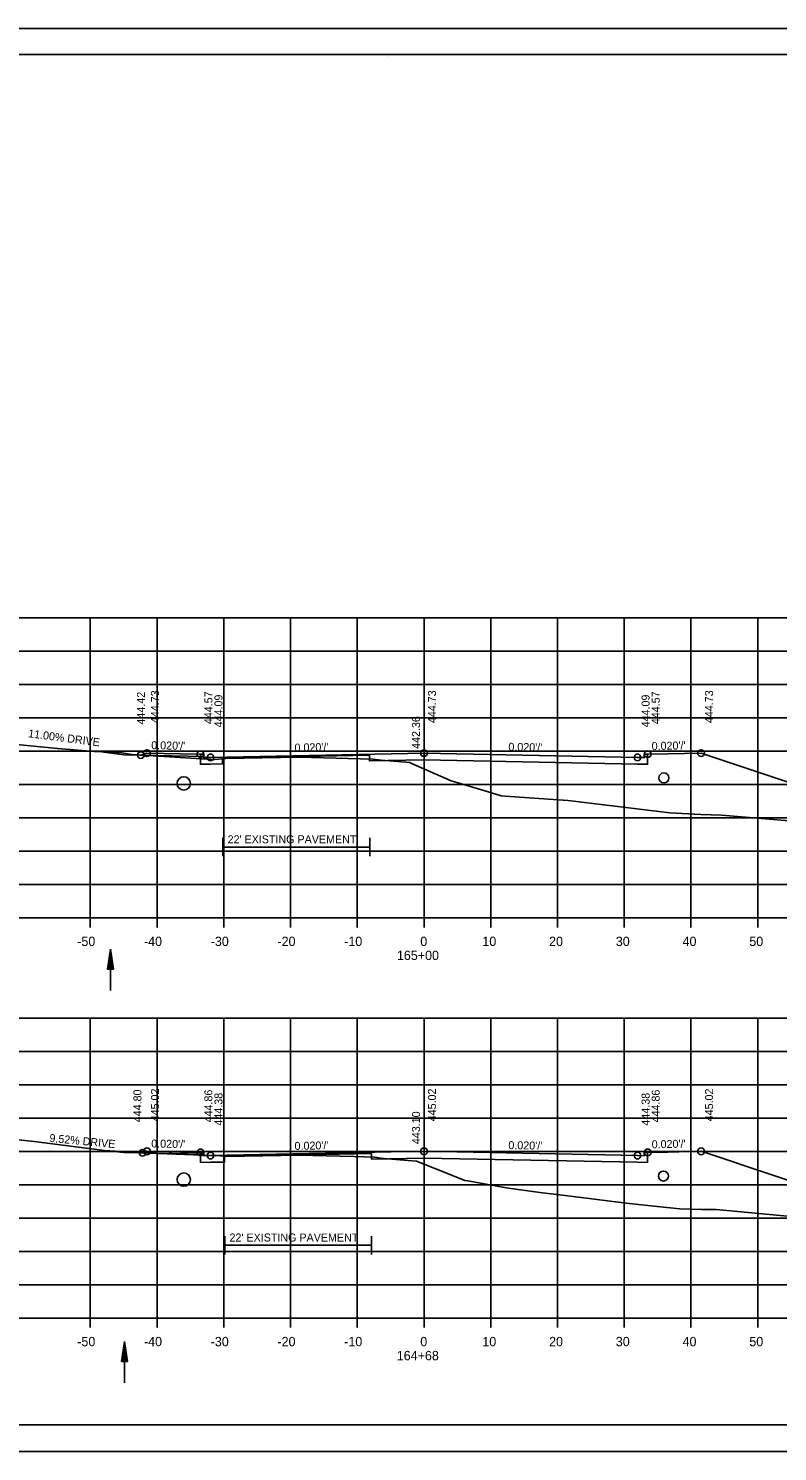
# Model space of a CAD drawing. Extents: x 1538688 to 1540766, y 656250 to 671912.
# Drawn here: x 1538798.9 to 1538911.1, y 668284.8 to 668498.2 of the extents above; entities that cross this region are included whole.
import ezdxf

# ---------------------------------------------------------------- set-up
doc = ezdxf.new("R2010")
doc.units = 0
for name, color, linetype in [('15', 7, 'Continuous'), ('16', 7, 'Continuous'), ('18', 7, 'Continuous'), ('20', 7, 'Continuous'), ('22', 7, 'Continuous'), ('26', 7, 'Continuous'), ('39', 7, 'Continuous'), ('41', 7, 'Continuous'), ('42', 7, 'Continuous'), ('7', 7, 'Continuous'), ('Borings', 7, 'Continuous'), ('Horizontal Alignment', 7, 'Continuous'), ('RipRap', 7, 'Continuous'), ('Wall Heights', 7, 'Continuous')]:
    doc.layers.add(name, color=color, linetype=linetype)

msp = doc.modelspace()

# ---------------------------------------------------------------- linework, layer by layer
at = {"layer": '15'}
for p, q in [((1538810.73, 668357.13), (1538811.18, 668360.13)), ((1538810.81, 668357.13), (1538811.18, 668359.63)), ((1538810.89, 668357.13), (1538811.18, 668359.11)), ((1538811.63, 668357.13), (1538811.18, 668360.13)), ((1538811.56, 668357.13), (1538811.18, 668359.63)), ((1538811.48, 668357.13), (1538811.18, 668359.11)), ((1538810.73, 668357.13), (1538811.63, 668357.13)), ((1538810.96, 668357.13), (1538811.18, 668358.61)), ((1538811.04, 668357.13), (1538811.18, 668358.11)), ((1538811.11, 668357.13), (1538811.18, 668357.61)), ((1538811.41, 668357.13), (1538811.18, 668358.61)), ((1538811.33, 668357.13), (1538811.18, 668358.11)), ((1538811.25, 668357.13), (1538811.18, 668357.61)), ((1538812.87, 668298.31), (1538813.32, 668301.31)), ((1538812.95, 668298.31), (1538813.32, 668300.81)), ((1538813.02, 668298.31), (1538813.32, 668300.29)), ((1538813.1, 668298.31), (1538813.32, 668299.79)), ((1538813.18, 668298.31), (1538813.32, 668299.28)), ((1538813.77, 668298.31), (1538813.32, 668301.31)), ((1538813.7, 668298.31), (1538813.32, 668300.81)), ((1538813.62, 668298.31), (1538813.32, 668300.29)), ((1538813.55, 668298.31), (1538813.32, 668299.79)), ((1538813.47, 668298.31), (1538813.32, 668299.28)), ((1538812.87, 668298.31), (1538813.77, 668298.31)), ((1538813.25, 668298.31), (1538813.32, 668298.78)), ((1538813.39, 668298.31), (1538813.32, 668298.78))]:
    msp.add_line(p, q, dxfattribs=at)
at = {"layer": '16'}
for p, q in [((1538810.21, 668389.66), (1538813.18, 668389.28)), ((1538813.18, 668389.28), (1538825.18, 668389.04)), ((1538810.32, 668329.93), (1538813.18, 668329.66)), ((1538813.18, 668329.66), (1538825.18, 668329.42))]:
    msp.add_line(p, q, dxfattribs=at)
at = {"layer": '18'}
for points in [[(1538793.58, 668391.19), (1538803.28, 668390.2), (1538808.74, 668389.76), (1538808.92, 668389.75), (1538812.9, 668389.56), (1538814.4, 668389.31), (1538826.43, 668388.59), (1538826.82, 668388.57), (1538828.49, 668388.72), (1538839.43, 668388.94), (1538839.46, 668388.94), (1538839.48, 668388.94), (1538850.52, 668388.62), (1538850.53, 668388.62), (1538851.74, 668388.47), (1538851.77, 668388.47), (1538856.03, 668388.11), (1538856.19, 668388.03), (1538862.26, 668385.39), (1538867.65, 668383.76), (1538869.72, 668383.14), (1538870.32, 668383.07), (1538879.71, 668382.41), (1538880.18, 668382.35), (1538895.01, 668380.6), (1538899.67, 668380.34), (1538902.75, 668380.23), (1538919.49, 668378.81)], [(1538793.13, 668331.99), (1538799.76, 668331.3), (1538810.32, 668329.93), (1538811.94, 668329.84), (1538813.07, 668329.72), (1538823.66, 668329.31), (1538828.87, 668329.09), (1538831.34, 668329.13), (1538839.49, 668329.27), (1538847.66, 668329.05), (1538850.76, 668328.96), (1538851.75, 668328.83), (1538852.11, 668328.78), (1538855.82, 668328.47), (1538857.05, 668328.36), (1538863.96, 668325.59), (1538864.29, 668325.47), (1538864.74, 668325.39), (1538870.5, 668324.38), (1538875.51, 668323.64), (1538879.74, 668323.14), (1538888.45, 668322.04), (1538893.1, 668321.57), (1538896.5, 668321.22), (1538899.74, 668321.11), (1538901.97, 668321.09), (1538919.52, 668319.46)]]:
    msp.add_lwpolyline(points, dxfattribs=at)
at = {"layer": '20'}
for points in [[(1538815.75, 668389.23), (1538816.67, 668389.53), (1538821.67, 668389.43), (1538824.67, 668389.37), (1538825.17, 668389.37), (1538825.18, 668388.87), (1538826.18, 668388.89), (1538858.18, 668389.53), (1538890.18, 668388.89), (1538891.18, 668388.87), (1538891.19, 668389.37), (1538891.69, 668389.37), (1538894.69, 668389.43), (1538899.69, 668389.53), (1538935.18, 668377.7)], [(1538816.01, 668329.61), (1538816.67, 668329.83), (1538821.67, 668329.73), (1538824.67, 668329.67), (1538825.17, 668329.67), (1538825.18, 668329.17), (1538826.18, 668329.19), (1538858.18, 668329.83), (1538890.18, 668329.19), (1538891.18, 668329.17), (1538891.19, 668329.67), (1538891.69, 668329.67), (1538894.69, 668329.73), (1538899.69, 668329.83), (1538933.72, 668318.48)]]:
    msp.add_lwpolyline(points, dxfattribs=at)
at = {"layer": '22'}
for p, q in [((1538718.18, 668409.81), (1538998.18, 668409.81)), ((1538718.18, 668409.81), (1538998.18, 668409.81)), ((1538808.18, 668364.81), (1538808.18, 668409.81)), ((1538808.18, 668364.81), (1538808.18, 668409.81)), ((1538818.18, 668364.81), (1538818.18, 668409.81)), ((1538818.18, 668364.81), (1538818.18, 668409.81)), ((1538828.18, 668364.81), (1538828.18, 668409.81)), ((1538828.18, 668364.81), (1538828.18, 668409.81)), ((1538838.18, 668364.81), (1538838.18, 668409.81)), ((1538838.18, 668364.81), (1538838.18, 668409.81)), ((1538848.18, 668364.81), (1538848.18, 668409.81)), ((1538848.18, 668364.81), (1538848.18, 668409.81)), ((1538858.18, 668364.81), (1538858.18, 668409.81)), ((1538858.18, 668364.81), (1538858.18, 668409.81)), ((1538868.18, 668364.81), (1538868.18, 668409.81)), ((1538868.18, 668364.81), (1538868.18, 668409.81)), ((1538878.18, 668364.81), (1538878.18, 668409.81)), ((1538878.18, 668364.81), (1538878.18, 668409.81)), ((1538888.18, 668364.81), (1538888.18, 668409.81)), ((1538888.18, 668364.81), (1538888.18, 668409.81)), ((1538898.18, 668364.81), (1538898.18, 668409.81)), ((1538898.18, 668364.81), (1538898.18, 668409.81)), ((1538908.18, 668364.81), (1538908.18, 668409.81)), ((1538908.18, 668364.81), (1538908.18, 668409.81)), ((1538718.18, 668404.81), (1538998.18, 668404.81)), ((1538718.18, 668404.81), (1538998.18, 668404.81)), ((1538718.18, 668399.81), (1538998.18, 668399.81)), ((1538718.18, 668399.81), (1538998.18, 668399.81)), ((1538718.18, 668394.81), (1538998.18, 668394.81)), ((1538718.18, 668394.81), (1538998.18, 668394.81)), ((1538718.18, 668389.81), (1538998.18, 668389.81)), ((1538718.18, 668389.81), (1538998.18, 668389.81)), ((1538718.18, 668384.81), (1538998.18, 668384.81)), ((1538718.18, 668384.81), (1538998.18, 668384.81)), ((1538718.18, 668379.81), (1538998.18, 668379.81)), ((1538718.18, 668379.81), (1538998.18, 668379.81)), ((1538718.18, 668374.81), (1538998.18, 668374.81)), ((1538718.18, 668374.81), (1538998.18, 668374.81)), ((1538718.18, 668369.81), (1538998.18, 668369.81)), ((1538718.18, 668369.81), (1538998.18, 668369.81)), ((1538718.18, 668364.81), (1538998.18, 668364.81)), ((1538718.18, 668364.81), (1538998.18, 668364.81)), ((1538718.18, 668349.81), (1538998.18, 668349.81)), ((1538808.18, 668304.81), (1538808.18, 668349.81)), ((1538818.18, 668304.81), (1538818.18, 668349.81)), ((1538828.18, 668304.81), (1538828.18, 668349.81)), ((1538838.18, 668304.81), (1538838.18, 668349.81)), ((1538848.18, 668304.81), (1538848.18, 668349.81)), ((1538858.18, 668304.81), (1538858.18, 668349.81)), ((1538868.18, 668304.81), (1538868.18, 668349.81)), ((1538878.18, 668304.81), (1538878.18, 668349.81)), ((1538888.18, 668304.81), (1538888.18, 668349.81)), ((1538898.18, 668304.81), (1538898.18, 668349.81)), ((1538908.18, 668304.81), (1538908.18, 668349.81)), ((1538718.18, 668344.81), (1538998.18, 668344.81)), ((1538718.18, 668339.81), (1538998.18, 668339.81)), ((1538718.18, 668334.81), (1538998.18, 668334.81)), ((1538718.18, 668329.81), (1538998.18, 668329.81)), ((1538718.18, 668324.81), (1538998.18, 668324.81)), ((1538718.18, 668319.81), (1538998.18, 668319.81)), ((1538718.18, 668314.81), (1538998.18, 668314.81)), ((1538718.18, 668309.81), (1538998.18, 668309.81)), ((1538718.18, 668304.81), (1538998.18, 668304.81))]:
    msp.add_line(p, q, dxfattribs=at)
at = {"layer": '26'}
for p, q in [((1538687.78, 668498.16), (1539021.11, 668498.16)), ((1538687.78, 668284.83), (1539021.11, 668284.83))]:
    msp.add_line(p, q, dxfattribs=at)
msp.add_lwpolyline([(1538687.77, 668498.16), (1539021.11, 668498.16), (1539021.11, 668284.83), (1538687.77, 668284.83)], close=True, dxfattribs=at)
for centre in [(1538815.75, 668389.23), (1538816.67, 668389.53), (1538824.67, 668389.37), (1538826.18, 668388.89), (1538858.18, 668389.53), (1538890.18, 668388.89), (1538891.69, 668389.37), (1538899.69, 668389.53), (1538816.01, 668329.61), (1538816.67, 668329.83), (1538824.67, 668329.67), (1538826.18, 668329.19), (1538858.18, 668329.83), (1538890.18, 668329.19), (1538891.69, 668329.67), (1538899.69, 668329.83)]:
    msp.add_circle(centre, 0.5, dxfattribs=at)
at = {"layer": '39'}
for p, q in [((1538811.18, 668353.94), (1538811.18, 668360.13)), ((1538813.32, 668295.12), (1538813.32, 668301.31))]:
    msp.add_line(p, q, dxfattribs=at)
for centre, radius in [((1538822.18, 668384.98), 1), ((1538894.12, 668385.81), 0.75), ((1538822.18, 668325.59), 1), ((1538894.05, 668326.13), 0.75)]:
    msp.add_circle(centre, radius, dxfattribs=at)
at = {"layer": '7'}
for p, q in [((1538828.04, 668376.82), (1538828.04, 668374.07)), ((1538850.04, 668376.82), (1538850.04, 668374.07)), ((1538850.04, 668375.45), (1538828.04, 668375.45)), ((1538828.33, 668317.12), (1538828.33, 668314.37)), ((1538850.33, 668317.12), (1538850.33, 668314.37)), ((1538850.33, 668315.75), (1538828.33, 668315.75))]:
    msp.add_line(p, q, dxfattribs=at)
at = {"layer": 'Borings'}
for p, q in [((1538718.18, 668364.81), (1538998.18, 668364.81)), ((1538808.18, 668363.41), (1538808.18, 668364.81)), ((1538818.18, 668363.41), (1538818.18, 668364.81)), ((1538828.18, 668363.41), (1538828.18, 668364.81)), ((1538838.18, 668363.41), (1538838.18, 668364.81)), ((1538848.18, 668363.41), (1538848.18, 668364.81)), ((1538858.18, 668363.41), (1538858.18, 668364.81)), ((1538868.18, 668363.41), (1538868.18, 668364.81)), ((1538878.18, 668363.41), (1538878.18, 668364.81)), ((1538888.18, 668363.41), (1538888.18, 668364.81)), ((1538898.18, 668363.41), (1538898.18, 668364.81)), ((1538908.18, 668363.41), (1538908.18, 668364.81)), ((1538718.18, 668304.81), (1538998.18, 668304.81)), ((1538808.18, 668303.41), (1538808.18, 668304.81)), ((1538818.18, 668303.41), (1538818.18, 668304.81)), ((1538828.18, 668303.41), (1538828.18, 668304.81)), ((1538838.18, 668303.41), (1538838.18, 668304.81)), ((1538848.18, 668303.41), (1538848.18, 668304.81)), ((1538858.18, 668303.41), (1538858.18, 668304.81)), ((1538868.18, 668303.41), (1538868.18, 668304.81)), ((1538878.18, 668303.41), (1538878.18, 668304.81)), ((1538888.18, 668303.41), (1538888.18, 668304.81)), ((1538898.18, 668303.41), (1538898.18, 668304.81)), ((1538908.18, 668303.41), (1538908.18, 668304.81))]:
    msp.add_line(p, q, dxfattribs=at)
at = {"layer": 'RipRap'}
for p, q in [((1538700.18, 668494.27), (1539016.36, 668494.27)), ((1538852.7, 668494.01), (1538852.7, 668494.01)), ((1538852.7, 668494.01), (1538852.7, 668494.01)), ((1539016.36, 668288.81), (1538700.18, 668288.81))]:
    msp.add_line(p, q, dxfattribs=at)
at = {"layer": 'Wall Heights'}
for points in [[(1538891.69, 668389.37), (1538891.69, 668387.87), (1538890.18, 668387.89), (1538858.18, 668388.53), (1538850.01, 668388.37), (1538850.01, 668389.2), (1538828.01, 668388.76), (1538828.01, 668387.93), (1538826.18, 668387.89), (1538824.67, 668387.87), (1538824.67, 668389.37)], [(1538891.69, 668329.67), (1538891.69, 668328.17), (1538890.18, 668328.19), (1538858.18, 668328.83), (1538850.3, 668328.67), (1538850.3, 668329.5), (1538828.3, 668329.06), (1538828.3, 668328.23), (1538826.18, 668328.19), (1538824.67, 668328.17), (1538824.67, 668329.67)]]:
    msp.add_lwpolyline(points, dxfattribs=at)

# ---------------------------------------------------------------- texts
at = {"layer": '16'}
for s, rotation, p in [('11.00% DRIVE', 352.6218, (1538798.82, 668391.92)), ('9.52% DRIVE', 354.5632, (1538802.01, 668331.25))]:
    msp.add_text(s, height=1.2, rotation=rotation, dxfattribs=at).set_placement(p)
at = {"layer": '41'}
for s, p in [('444.42', (1538816.37, 668393.81)), ('444.73', (1538818.47, 668394.03)), ('444.57', (1538826.47, 668393.87)), ('444.09', (1538827.98, 668393.39)), ('444.73', (1538859.98, 668394.03)), ('444.09', (1538891.98, 668393.39)), ('444.57', (1538893.49, 668393.87)), ('444.73', (1538901.49, 668394.03)), ('442.36', (1538857.58, 668390.16)), ('444.80', (1538815.84, 668334.19)), ('445.02', (1538818.47, 668334.33)), ('444.86', (1538826.47, 668334.17)), ('444.38', (1538827.98, 668333.69)), ('445.02', (1538859.98, 668334.33)), ('444.38', (1538891.98, 668333.69)), ('444.86', (1538893.49, 668334.17)), ('445.02', (1538901.49, 668334.33)), ('443.10', (1538857.58, 668330.91))]:
    msp.add_text(s, height=1.2, rotation=90, dxfattribs=at).set_placement(p)
at = {"layer": '42'}
for rotation, p in [(358.8542, (1538817.3, 668390.12)), (1.1458, (1538838.79, 668389.75)), (358.8542, (1538870.81, 668389.88)), (1.1458, (1538892.3, 668389.99)), (358.8542, (1538817.3, 668330.41)), (1.1458, (1538838.79, 668330.04)), (358.8542, (1538870.81, 668330.17)), (1.1458, (1538892.3, 668330.28))]:
    msp.add_text("0.020'/'", height=1.2, rotation=rotation, dxfattribs=at).set_placement(p)
at = {"layer": '7'}
for p in [(1538828.75, 668376.01), (1538829.04, 668316.31)]:
    msp.add_text("22' EXISTING PAVEMENT", height=1.2, dxfattribs=at).set_placement(p)
at = {"layer": 'Horizontal Alignment'}
for s, p in [('-50', (1538806.22, 668360.61)), ('-40', (1538816.22, 668360.61)), ('-30', (1538826.22, 668360.61)), ('-20', (1538836.22, 668360.61)), ('-10', (1538846.22, 668360.61)), ('0', (1538857.62, 668360.61)), ('10', (1538866.92, 668360.61)), ('20', (1538876.92, 668360.61)), ('30', (1538886.92, 668360.61)), ('40', (1538896.92, 668360.61)), ('50', (1538906.92, 668360.61)), ('165+00', (1538854.12, 668358.51)), ('-50', (1538806.22, 668300.61)), ('-40', (1538816.22, 668300.61)), ('-30', (1538826.22, 668300.61)), ('-20', (1538836.22, 668300.61)), ('-10', (1538846.22, 668300.61)), ('0', (1538857.62, 668300.61)), ('10', (1538866.92, 668300.61)), ('20', (1538876.92, 668300.61)), ('30', (1538886.92, 668300.61)), ('40', (1538896.92, 668300.61)), ('50', (1538906.92, 668300.61)), ('164+68', (1538854.1, 668298.51))]:
    msp.add_text(s, height=1.4, dxfattribs=at).set_placement(p)

doc.saveas('drawing.dxf')
